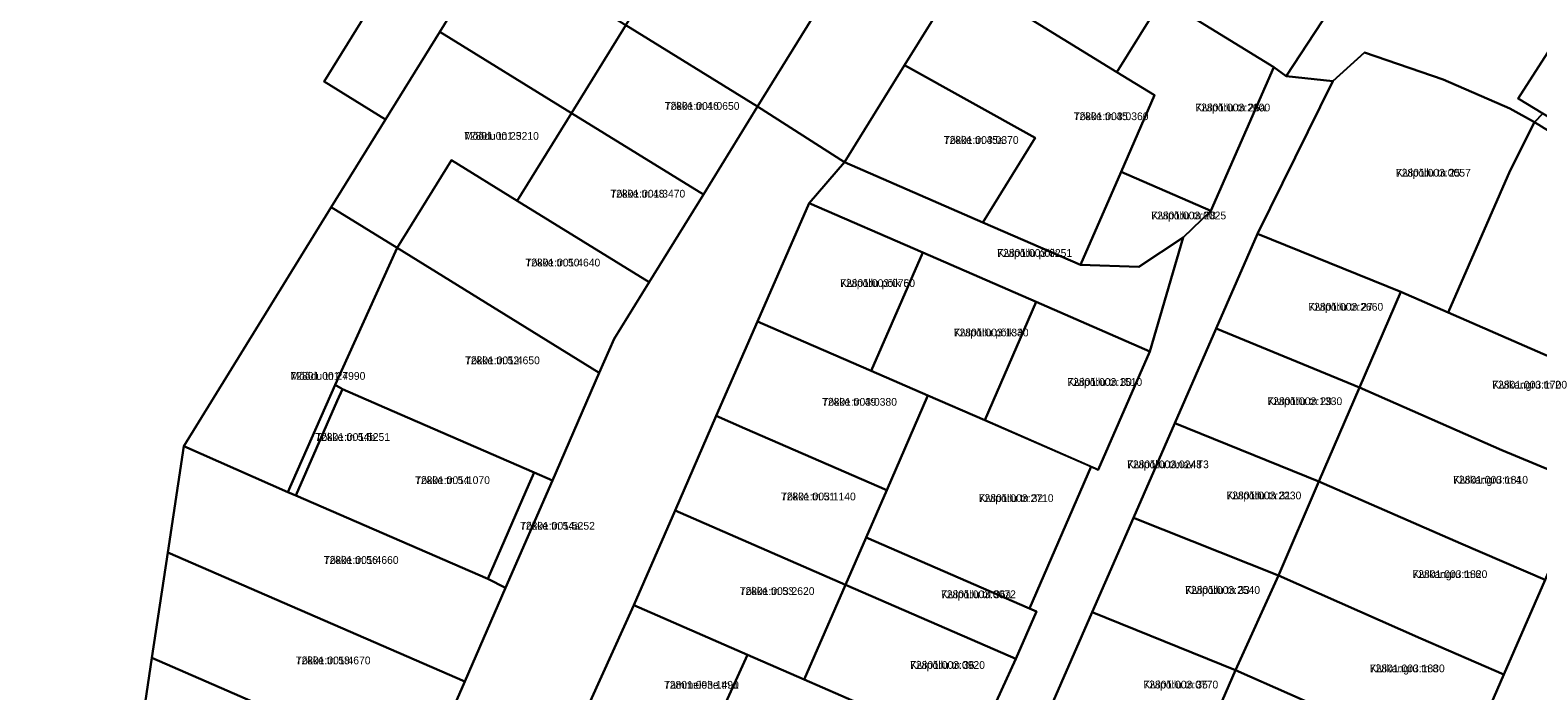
# Model space of a CAD drawing. Extents: x 504287 to 537970, y 6539941 to 6586214.
# Drawn here: x 530467.6 to 530759.6, y 6575391.6 to 6575519.7 of the extents above; entities that cross this region are included whole.
import ezdxf

# ---------------------------------------------------------------- set-up
doc = ezdxf.new("R2010")
doc.units = 0
for name, color, linetype in [('L_AADRESS', 7, 'Continuous'), ('PIIR', 7, 'Continuous'), ('TUNNUS', 7, 'Continuous')]:
    doc.layers.add(name, color=color, linetype=linetype)

msp = doc.modelspace()

# ---------------------------------------------------------------- linework, layer by layer
at = {"layer": 'PIIR'}
for points in [[(530766.72, 6575523.42), (530755.79, 6575506.41), (530760.57, 6575503.51), (530758.93, 6575501.82), (530754.16, 6575504.44), (530741.27, 6575510.08), (530726.03, 6575515.29), (530719.88, 6575509.75), (530710.86, 6575510.75), (530721.98, 6575527.7), (530723.67, 6575526.62), (530734.05, 6575543.67), (530744.71, 6575560.72), (530754.9, 6575577.77), (530764.77, 6575594.76)], [(530446.28, 6575539.76), (530473.09, 6575552.44), (530491.2, 6575560.94), (530509.34, 6575569.51), (530516.64, 6575554.04), (530514.75, 6575550.98), (530540.27, 6575535.21), (530524.53, 6575509.7), (530536.42, 6575502.35), (530525.9, 6575485.32), (530497.35, 6575439), (530494.26, 6575418.43), (530491.16, 6575397.97), (530488.11, 6575377.48), (530484.91, 6575357.06), (530481.47, 6575334.41), (530470.1, 6575339.46), (530472.6, 6575355.94), (530442.33, 6575365.1)], [(530647.71, 6575530.27), (530636.95, 6575512.85), (530625.32, 6575494.03), (530608.48, 6575504.84), (530618.99, 6575521.86)], [(530543.74, 6575375.06), (530551.73, 6575393.39), (530559.64, 6575411.57), (530568.71, 6575432.36), (530577.81, 6575453.24), (530580.67, 6575459.81), (530587.45, 6575470.8), (530597.96, 6575487.82), (530608.48, 6575504.84), (530625.32, 6575494.03), (530618.46, 6575486.12), (530608.46, 6575463.21), (530600.47, 6575444.87), (530592.49, 6575426.53), (530584.49, 6575408.2), (530574.17, 6575385.42)]]:
    msp.add_lwpolyline(points, dxfattribs=at)
for points in [[(530566.54, 6575577.76), (530578.45, 6575570.41), (530567.94, 6575553.39), (530557.43, 6575536.37), (530546.92, 6575519.35), (530536.42, 6575502.35), (530524.53, 6575509.7), (530540.27, 6575535.21), (530556.02, 6575560.74)], [(530782.96, 6575463.55), (530796.16, 6575473.95), (530788.69, 6575483.43), (530758.93, 6575501.82), (530760.57, 6575503.51), (530786.13, 6575487.95), (530790.38, 6575485.32), (530798.12, 6575475.5), (530828.47, 6575499.41), (530844.75, 6575525.78), (530840.85, 6575542.34), (530844.88, 6575548.86), (530847.48, 6575537.85), (530861.1, 6575529.44), (530857.07, 6575522.92), (530834.76, 6575486.8), (530804.39, 6575459.67), (530802.39, 6575455.09)], [(530656.56, 6575544.59), (530682.13, 6575528.75), (530686.9, 6575525.8), (530678.07, 6575511.51), (530647.71, 6575530.27)], [(530682.13, 6575528.75), (530692.62, 6575545.72), (530718.06, 6575530), (530721.98, 6575527.7), (530710.86, 6575510.75), (530708.43, 6575512.5), (530686.9, 6575525.8)], [(530582.95, 6575520.61), (530572.44, 6575503.59), (530546.92, 6575519.35), (530557.43, 6575536.37)], [(530593.46, 6575537.63), (530618.99, 6575521.86), (530608.48, 6575504.84), (530582.95, 6575520.61)], [(530662.24, 6575498.81), (530636.95, 6575512.85), (530647.71, 6575530.27), (530678.07, 6575511.51), (530685.34, 6575507.02), (530678.88, 6575492.2), (530671.01, 6575474.14), (530652.1, 6575482.37)], [(530678.88, 6575492.2), (530685.34, 6575507.02), (530678.07, 6575511.51), (530686.9, 6575525.8), (530708.43, 6575512.5), (530696.28, 6575484.6)], [(530755.79, 6575506.41), (530766.72, 6575523.42), (530771.11, 6575520.73), (530796.63, 6575504.96), (530800.89, 6575502.34), (530790.38, 6575485.32), (530786.13, 6575487.95), (530760.57, 6575503.51)], [(530582.95, 6575520.61), (530608.48, 6575504.84), (530597.96, 6575487.82), (530572.44, 6575503.59)], [(530538.66, 6575477.44), (530525.9, 6575485.32), (530536.41, 6575502.34), (530546.92, 6575519.35), (530572.44, 6575503.59), (530561.93, 6575486.57), (530549.17, 6575494.46)], [(530726.03, 6575515.29), (530741.27, 6575510.08), (530754.16, 6575504.44), (530758.93, 6575501.82), (530754.23, 6575492.42), (530742.25, 6575464.92), (530733.06, 6575468.91), (530705.27, 6575480.16), (530719.88, 6575509.75)], [(530636.95, 6575512.85), (530662.24, 6575498.81), (530652.1, 6575482.37), (530625.32, 6575494.03)], [(530708.43, 6575512.5), (530710.86, 6575510.75), (530719.88, 6575509.75), (530705.27, 6575480.16), (530697.3, 6575461.81), (530689.3, 6575443.48), (530681.29, 6575425.15), (530673.29, 6575406.82), (530665.29, 6575388.49), (530657.28, 6575370.17), (530649.55, 6575351.75), (530640.17, 6575356.64), (530650.16, 6575379.56), (530658.49, 6575397.78), (530662.48, 6575406.95), (530661.11, 6575407.55), (530673.09, 6575435.05), (530674.46, 6575434.45), (530684.45, 6575457.38), (530690.87, 6575479.45), (530696.28, 6575484.6)], [(530561.93, 6575486.57), (530572.44, 6575503.59), (530597.96, 6575487.82), (530587.45, 6575470.8)], [(530782.96, 6575463.55), (530776.93, 6575449.8), (530760.56, 6575456.93), (530742.25, 6575464.92), (530754.23, 6575492.42), (530758.93, 6575501.82), (530788.69, 6575483.43), (530796.16, 6575473.95)], [(530549.17, 6575494.46), (530561.93, 6575486.57), (530587.45, 6575470.8), (530580.67, 6575459.81), (530577.81, 6575453.24), (530538.66, 6575477.44)], [(530625.32, 6575494.03), (530652.1, 6575482.37), (530671.01, 6575474.14), (530682.29, 6575473.75), (530690.87, 6575479.45), (530684.45, 6575457.38), (530662.44, 6575466.96), (530640.45, 6575476.54), (530618.46, 6575486.12)], [(530696.28, 6575484.6), (530690.87, 6575479.45), (530682.29, 6575473.75), (530671.01, 6575474.14), (530678.88, 6575492.2)], [(530497.35, 6575439), (530525.9, 6575485.32), (530538.66, 6575477.44), (530526.65, 6575450.89), (530517.51, 6575430.12)], [(530608.46, 6575463.21), (530618.46, 6575486.12), (530640.45, 6575476.54), (530630.46, 6575453.62), (530613.96, 6575460.81)], [(530733.06, 6575468.91), (530725.03, 6575450.37), (530697.3, 6575461.81), (530705.27, 6575480.16)], [(530528.05, 6575450.07), (530526.65, 6575450.89), (530538.66, 6575477.44), (530577.81, 6575453.24), (530568.71, 6575432.36), (530565.18, 6575433.9), (530537.68, 6575445.88)], [(530630.46, 6575453.62), (530640.45, 6575476.54), (530662.44, 6575466.96), (530652.46, 6575444.04), (530641.46, 6575448.83)], [(530768.98, 6575431.45), (530752.63, 6575438.25), (530725.03, 6575450.37), (530733.06, 6575468.91), (530742.25, 6575464.92), (530760.56, 6575456.93), (530776.93, 6575449.8)], [(530674.46, 6575434.45), (530652.46, 6575444.04), (530662.44, 6575466.96), (530684.45, 6575457.38)], [(530613.96, 6575460.81), (530630.46, 6575453.62), (530641.46, 6575448.83), (530633.47, 6575430.49), (530605.97, 6575442.47), (530600.47, 6575444.87), (530608.46, 6575463.21)], [(530697.3, 6575461.81), (530725.03, 6575450.37), (530717.19, 6575432.14), (530689.3, 6575443.48)], [(530782.96, 6575463.55), (530802.39, 6575455.09), (530787.97, 6575445.01), (530779.99, 6575426.68), (530772.01, 6575408.34), (530764.02, 6575390), (530756.04, 6575371.66), (530748.05, 6575353.32), (530740.07, 6575334.98), (530732.09, 6575316.64), (530721.08, 6575321.43), (530729.06, 6575339.77), (530737.05, 6575358.1), (530745.04, 6575376.45), (530753.02, 6575394.78), (530761, 6575413.12), (530768.98, 6575431.45), (530776.93, 6575449.8)], [(530517.51, 6575430.12), (530526.65, 6575450.89), (530528.05, 6575450.07), (530527.05, 6575447.78), (530519.06, 6575429.44)], [(530537.68, 6575445.88), (530565.18, 6575433.9), (530564.18, 6575431.61), (530556.19, 6575413.27), (530519.06, 6575429.44), (530527.05, 6575447.78), (530528.05, 6575450.07)], [(530761, 6575413.12), (530744.7, 6575420.12), (530717.19, 6575432.14), (530725.03, 6575450.37), (530752.63, 6575438.25), (530768.98, 6575431.45)], [(530633.47, 6575430.49), (530641.46, 6575448.83), (530652.46, 6575444.04), (530673.09, 6575435.05), (530661.11, 6575407.55), (530629.48, 6575421.32)], [(530600.47, 6575444.87), (530605.97, 6575442.47), (530633.47, 6575430.49), (530625.49, 6575412.15), (530592.49, 6575426.53)], [(530689.3, 6575443.48), (530717.19, 6575432.14), (530709.34, 6575413.93), (530681.29, 6575425.15)], [(530497.35, 6575439), (530517.51, 6575430.12), (530519.06, 6575429.44), (530556.19, 6575413.27), (530559.64, 6575411.57), (530551.73, 6575393.39), (530494.26, 6575418.43)], [(530556.19, 6575413.27), (530564.18, 6575431.61), (530565.18, 6575433.9), (530568.71, 6575432.36), (530559.64, 6575411.57)], [(530717.19, 6575432.14), (530744.7, 6575420.12), (530761, 6575413.12), (530753.02, 6575394.78), (530736.92, 6575401.76), (530709.34, 6575413.93)], [(530584.49, 6575408.2), (530592.49, 6575426.53), (530625.49, 6575412.15), (530617.49, 6575393.81), (530606.49, 6575398.6)], [(530681.29, 6575425.15), (530709.34, 6575413.93), (530701.06, 6575395.62), (530673.29, 6575406.82)], [(530629.48, 6575421.32), (530661.11, 6575407.55), (530662.48, 6575406.95), (530658.49, 6575397.78), (530652.99, 6575400.18), (530625.49, 6575412.15)], [(530494.26, 6575418.43), (530551.73, 6575393.39), (530543.74, 6575375.06), (530491.16, 6575397.97)], [(530617.49, 6575393.81), (530625.49, 6575412.15), (530652.99, 6575400.18), (530658.49, 6575397.78), (530650.16, 6575379.56), (530644.73, 6575381.93), (530628.16, 6575389.15)], [(530709.34, 6575413.93), (530736.92, 6575401.76), (530753.02, 6575394.78), (530745.04, 6575376.45), (530732.59, 6575381.62), (530701.06, 6575395.62)], [(530584.49, 6575408.2), (530606.49, 6575398.6), (530596.17, 6575375.83), (530574.17, 6575385.42)], [(530673.29, 6575406.82), (530701.06, 6575395.62), (530693.11, 6575377.28), (530665.29, 6575388.49)], [(530535.75, 6575356.72), (530488.11, 6575377.48), (530491.16, 6575397.97), (530543.74, 6575375.06)], [(530596.17, 6575375.83), (530606.49, 6575398.6), (530617.49, 6575393.81), (530628.16, 6575389.15), (530618.17, 6575366.23)], [(530701.06, 6575395.62), (530732.59, 6575381.62), (530745.04, 6575376.45), (530737.05, 6575358.1), (530725.72, 6575362.75), (530693.11, 6575377.28)]]:
    msp.add_lwpolyline(points, close=True, dxfattribs=at)

# ---------------------------------------------------------------- texts
at = {"layer": 'L_AADRESS'}
for s, p in [('Tõkke tn 46', (530590.46, 6575504.21)), ('Tõkke tn 45', (530669.68, 6575502.21)), ('Kivipõllu tn 26a', (530693.25, 6575503.9)), ('Mõõdu tn 23', (530551.6, 6575498.4)), ('Tõkke tn 45a', (530644.52, 6575497.61)), ('Kivipõllu tn 25', (530732.1, 6575491.26)), ('Tõkke tn 48', (530579.95, 6575487.2)), ('Kivipõllu tn 28', (530684.72, 6575482.98)), ('Kivipõllu põik', (530654.89, 6575475.71)), ('Tõkke tn 50', (530563.49, 6575473.85)), ('Kivipõllu põik 5', (530624.46, 6575469.87)), ('Kivipõllu tn 27', (530715.14, 6575465.27)), ('Kivipõllu põik 3', (530646.45, 6575460.29)), ('Tõkke tn 52', (530551.79, 6575454.9)), ('Mõõdu tn 27', (530518, 6575451.88)), ('Kivipõllu tn 30', (530668.46, 6575450.7)), ('Kivikangru tn 2', (530750.76, 6575450.18)), ('Tõkke tn 49', (530620.96, 6575446.85)), ('Kivipõllu tn 29', (530707.2, 6575446.98)), ('Tõkke tn 54b', (530522.78, 6575440.04)), ('Kivipõllu tänav T3', (530680.03, 6575434.74)), ('Tõkke tn 54', (530542.12, 6575431.67)), ('Kivikangru tn 4', (530743.18, 6575431.75)), ('Tõkke tn 51', (530612.98, 6575428.51)), ('Kivipõllu tn 32', (530651.29, 6575428.19)), ('Kivipõllu tn 31', (530699.28, 6575428.71)), ('Tõkke tn 54a', (530562.45, 6575422.83)), ('Tõkke tn 56', (530524.43, 6575416.2)), ('Kivikangru tn 6', (530735.31, 6575413.46)), ('Tõkke tn 53', (530604.99, 6575410.17)), ('Kivipõllu tn 36a', (530643.99, 6575409.55)), ('Kivipõllu tn 33', (530691.29, 6575410.38)), ('Tõkke tn 58', (530519, 6575396.74)), ('Kivipõllu tn 36', (530638, 6575395.85)), ('Kivikangru tn 8', (530727.05, 6575395.19)), ('Tammelehe tn 1', (530590.33, 6575392.01)), ('Kivipõllu tn 35', (530683.18, 6575392.05))]:
    msp.add_text(s, height=1.5, dxfattribs=at).set_placement(p)
at = {"layer": 'TUNNUS'}
for s, p in [('72801:001:0650', (530590.46, 6575504.21)), ('72801:003:0360', (530669.68, 6575502.21)), ('72801:003:2600', (530693.25, 6575503.9)), ('72801:001:5210', (530551.6, 6575498.4)), ('72801:003:0370', (530644.52, 6575497.61)), ('72801:003:0057', (530732.1, 6575491.26)), ('72801:001:3470', (530579.95, 6575487.2)), ('72801:003:0025', (530684.72, 6575482.98)), ('72801:003:0251', (530654.89, 6575475.71)), ('72801:001:4640', (530563.49, 6575473.85)), ('72801:003:0760', (530624.46, 6575469.87)), ('72801:003:2660', (530715.14, 6575465.27)), ('72801:003:1340', (530646.45, 6575460.29)), ('72801:001:4650', (530551.79, 6575454.9)), ('72801:001:4990', (530518, 6575451.88)), ('72801:003:1510', (530668.46, 6575450.7)), ('72801:003:1700', (530750.76, 6575450.18)), ('72801:003:0380', (530620.96, 6575446.85)), ('72801:003:1330', (530707.2, 6575446.98)), ('72801:001:5251', (530522.78, 6575440.04)), ('72801:003:0248', (530680.03, 6575434.74)), ('72801:001:1070', (530542.12, 6575431.67)), ('72801:003:1810', (530743.18, 6575431.75)), ('72801:003:1140', (530612.98, 6575428.51)), ('72801:003:2710', (530651.29, 6575428.19)), ('72801:003:2230', (530699.28, 6575428.71)), ('72801:001:5252', (530562.45, 6575422.83)), ('72801:001:4660', (530524.43, 6575416.2)), ('72801:003:1820', (530735.31, 6575413.46)), ('72801:003:2620', (530604.99, 6575410.17)), ('72801:003:0072', (530643.99, 6575409.55)), ('72801:003:2540', (530691.29, 6575410.38)), ('72801:001:4670', (530519, 6575396.74)), ('72801:003:0920', (530638, 6575395.85)), ('72801:003:1830', (530727.05, 6575395.19)), ('72801:003:1490', (530590.33, 6575392.01)), ('72801:003:0770', (530683.18, 6575392.05))]:
    msp.add_text(s, height=1.5, dxfattribs=at).set_placement(p)

doc.saveas('drawing.dxf')
